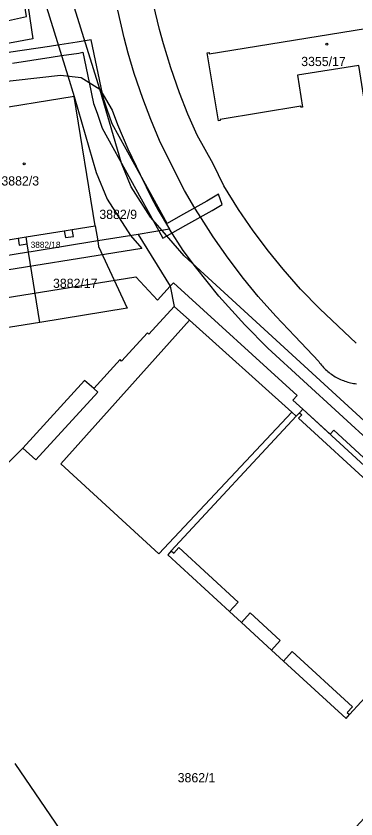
# Model space of a CAD drawing. Extents: x -756746 to -753363, y -1166406 to -1161727.
# Drawn here: x -756363.6 to -756300.9, y -1165331.8 to -1165183.7 of the extents above; entities that cross this region are included whole.
import ezdxf

# ---------------------------------------------------------------- set-up
doc = ezdxf.new("R2010")
doc.units = 0
for name, color, linetype in [('Hranice parcel', 7, 'Continuous'), ('Parcelní čísla', 7, 'Continuous'), ('Vnitřní kresba', 7, 'Continuous'), ('Věcná břemena k části', 7, 'Continuous'), ('Značky budov', 7, 'Continuous')]:
    doc.layers.add(name, color=color, linetype=linetype)

msp = doc.modelspace()

# ---------------------------------------------------------------- linework, layer by layer
at = {"layer": 'Hranice parcel'}
for p, q in [((-756349.05, -1165222.36), (-756348.58, -1165225.17)), ((-756341.1, -1165223.96), (-756348.58, -1165225.17)), ((-756361.35, -1165227.24), (-756361.6, -1165225.71)), ((-756359.23, -1165240.2), (-756361.35, -1165227.24)), ((-756363.88, -1165321.54), (-756352.71, -1165337.94))]:
    msp.add_line(p, q, dxfattribs=at)
for points in [[(-756365.11, -1165157), (-756360.54, -1165187.89), (-756377.86, -1165191.11)], [(-756300.87, -1165244.03), (-756307.63, -1165237.7), (-756311.14, -1165234.08), (-756314.38, -1165230.39), (-756317.06, -1165227.09), (-756319.89, -1165223.34), (-756322.63, -1165219.35), (-756325.34, -1165214.98), (-756327.31, -1165210.93), (-756330.21, -1165205.64), (-756331.97, -1165201.78), (-756333.48, -1165197.87), (-756335.1, -1165193.26), (-756336.47, -1165188.82), (-756337.16, -1165186.18), (-756338.26, -1165181.59), (-756339.28, -1165176.02), (-756339.39, -1165175.3)], [(-756326.02, -1165202.75), (-756325.99, -1165202.95), (-756326.32, -1165203.01), (-756328.36, -1165190.5), (-756328.03, -1165190.44), (-756328, -1165190.67), (-756287.8, -1165184.17), (-756287.83, -1165183.94), (-756287.52, -1165183.89), (-756285.44, -1165196.38), (-756285.76, -1165196.43), (-756285.79, -1165196.23), (-756299.19, -1165198.39), (-756299.16, -1165198.6), (-756299.48, -1165198.65), (-756300.41, -1165192.8), (-756311.72, -1165194.59), (-756310.8, -1165200.49), (-756311.08, -1165200.53), (-756311.12, -1165200.33), (-756326.02, -1165202.75)], [(-756391.72, -1165199.32), (-756388.74, -1165198.78), (-756375.7, -1165196.89), (-756355.47, -1165194.61), (-756351.61, -1165195.01), (-756348.17, -1165197.18), (-756345.91, -1165201.05), (-756344.91, -1165203.71), (-756343.01, -1165208.17), (-756340.77, -1165212.94), (-756338.6, -1165217.33), (-756337.43, -1165219.51), (-756335.36, -1165223.03), (-756341.1, -1165223.96)], [(-756349.05, -1165222.36), (-756352.94, -1165198.53), (-756369.67, -1165201.23), (-756369.72, -1165200.91), (-756371.24, -1165201.15), (-756371.18, -1165201.48), (-756376.59, -1165202.35)], [(-756361.6, -1165225.71), (-756361.8, -1165224.43), (-756354.75, -1165223.29), (-756354.54, -1165224.56), (-756353.07, -1165224.33), (-756353.28, -1165223.05), (-756349.05, -1165222.36)], [(-756341.1, -1165223.96), (-756335.2, -1165233.51), (-756334.5, -1165237.27)], [(-756372.82, -1165226.22), (-756371.57, -1165226.02), (-756371.37, -1165227.29), (-756370.14, -1165227.1), (-756370.35, -1165225.82), (-756363.27, -1165224.67), (-756363.07, -1165225.95), (-756361.6, -1165225.71)], [(-756348.58, -1165225.17), (-756360.83, -1165227.16), (-756361.35, -1165227.24)], [(-756348.58, -1165225.17), (-756348.41, -1165226.23), (-756343.13, -1165237.56), (-756359.23, -1165240.2)], [(-756361.35, -1165227.24), (-756372.35, -1165229.03), (-756377.58, -1165229.88)], [(-756359.23, -1165240.2), (-756367.81, -1165241.6), (-756369.41, -1165231.75), (-756377.08, -1165232.97), (-756377.58, -1165229.88)], [(-756334.5, -1165237.27), (-756339.14, -1165242.37), (-756339.41, -1165242.1), (-756344.17, -1165247.32), (-756344.43, -1165247.05), (-756349.31, -1165252.4), (-756351.02, -1165250.92), (-756362.39, -1165263.39), (-756367, -1165267.97), (-756367.29, -1165267.64), (-756370.38, -1165270.9), (-756370.67, -1165270.57), (-756374.53, -1165274.5), (-756374.82, -1165274.17), (-756378.71, -1165278.12), (-756379, -1165277.79), (-756382.85, -1165281.71), (-756383.14, -1165281.38), (-756386.96, -1165285.27), (-756387.25, -1165284.94), (-756390.8, -1165288.02), (-756388.95, -1165290.95)], [(-756334.5, -1165237.27), (-756331.67, -1165239.81), (-756312.77, -1165256.78), (-756311.96, -1165257.51)], [(-756278.64, -1165286.9), (-756278.06, -1165286.2), (-756310.75, -1165256.21), (-756311.35, -1165256.86), (-756311.96, -1165257.51)], [(-756311.96, -1165257.51), (-756335, -1165282.36), (-756335.64, -1165283.07), (-756324.27, -1165293.55), (-756322.07, -1165295.57), (-756316.53, -1165300.66), (-756314.32, -1165302.68), (-756302.77, -1165313.26), (-756302.13, -1165312.55), (-756295.69, -1165305.53), (-756284.7, -1165315.64), (-756314.17, -1165347.68), (-756314.5, -1165348.05), (-756300.74, -1165359.99), (-756286.97, -1165373.22), (-756290.61, -1165377.18), (-756290.71, -1165377.09), (-756291.75, -1165378.22), (-756291.65, -1165378.32), (-756292.36, -1165379.08)]]:
    msp.add_lwpolyline(points, dxfattribs=at)
at = {"layer": 'Vnitřní kresba'}
for p, q in [((-756343.72, -1165187.71), (-756344.9, -1165182.58)), ((-756342.98, -1165190.52), (-756343.72, -1165187.71)), ((-756341.85, -1165194.27), (-756342.98, -1165190.52)), ((-756340.27, -1165198.89), (-756341.85, -1165194.27)), ((-756338.78, -1165202.8), (-756340.27, -1165198.89)), ((-756337.17, -1165206.67), (-756338.78, -1165202.8)), ((-756334.54, -1165212.01), (-756337.17, -1165206.67)), ((-756332.56, -1165215.85), (-756334.54, -1165212.01)), ((-756330.64, -1165219.13), (-756332.56, -1165215.85)), ((-756329.46, -1165221.05), (-756330.64, -1165219.13)), ((-756327.28, -1165224.41), (-756329.46, -1165221.05)), ((-756354.75, -1165223.29), (-756353.28, -1165223.05)), ((-756332.79, -1165226.94), (-756335.36, -1165223.03)), ((-756363.27, -1165224.67), (-756361.8, -1165224.43)), ((-756324.51, -1165228.38), (-756327.28, -1165224.41)), ((-756330.55, -1165229.96), (-756332.79, -1165226.94)), ((-756321.67, -1165232.11), (-756324.51, -1165228.38)), ((-756326.22, -1165235.39), (-756330.55, -1165229.96)), ((-756318.97, -1165235.4), (-756321.67, -1165232.11)), ((-756321.45, -1165240.67), (-756326.22, -1165235.39)), ((-756315.69, -1165239.03), (-756318.97, -1165235.4)), ((-756315.69, -1165239.03), (-756312.22, -1165242.71)), ((-756355.38, -1165266.28), (-756331.67, -1165239.81)), ((-756317.17, -1165244.96), (-756321.45, -1165240.67)), ((-756312.22, -1165242.71), (-756307.81, -1165247.42)), ((-756282.8, -1165276.49), (-756317.17, -1165244.96)), ((-756348.55, -1165253.05), (-756349.31, -1165252.4)), ((-756360.02, -1165265.58), (-756348.55, -1165253.05)), ((-756312.77, -1165256.78), (-756337.32, -1165282.9)), ((-756311.35, -1165256.86), (-756310.93, -1165257.25)), ((-756310.93, -1165257.25), (-756311.52, -1165257.89)), ((-756311.52, -1165257.89), (-756279.71, -1165287.15)), ((-756362.39, -1165263.39), (-756360.02, -1165265.58)), ((-756337.32, -1165282.9), (-756355.38, -1165266.28)), ((-756335, -1165282.36), (-756334.55, -1165282.77)), ((-756334.55, -1165282.77), (-756333.6, -1165281.72)), ((-756333.6, -1165281.72), (-756322.65, -1165291.78)), ((-756322.65, -1165291.78), (-756324.27, -1165293.55)), ((-756322.07, -1165295.57), (-756320.45, -1165293.8)), ((-756320.45, -1165293.8), (-756314.91, -1165298.89)), ((-756314.91, -1165298.89), (-756316.53, -1165300.66)), ((-756314.32, -1165302.68), (-756312.7, -1165300.92)), ((-756312.7, -1165300.92), (-756301.59, -1165311.12)), ((-756301.59, -1165311.12), (-756302.54, -1165312.17)), ((-756302.54, -1165312.17), (-756302.13, -1165312.55))]:
    msp.add_line(p, q, dxfattribs=at)
msp.add_lwpolyline([(-756307.81, -1165247.42), (-756307.65, -1165247.64), (-756307.47, -1165247.86), (-756307.3, -1165248.08), (-756307.11, -1165248.29), (-756306.93, -1165248.49), (-756306.73, -1165248.69), (-756306.53, -1165248.88), (-756306.33, -1165249.07), (-756306.12, -1165249.25), (-756305.9, -1165249.43), (-756305.68, -1165249.6), (-756305.46, -1165249.76), (-756305.23, -1165249.92), (-756304.99, -1165250.07), (-756304.76, -1165250.22), (-756304.52, -1165250.35), (-756304.27, -1165250.48), (-756304.02, -1165250.61), (-756303.77, -1165250.72), (-756303.51, -1165250.83), (-756303.25, -1165250.93), (-756302.99, -1165251.03), (-756302.73, -1165251.12), (-756302.46, -1165251.2), (-756302.19, -1165251.27), (-756301.92, -1165251.33), (-756301.65, -1165251.39), (-756301.38, -1165251.44), (-756301.1, -1165251.48), (-756300.83, -1165251.52)], dxfattribs=at)
at = {"layer": 'Věcná břemena k části'}
for points in [[(-756253.59, -1165300.36), (-756332.64, -1165227.93), (-756336.7, -1165223.25), (-756338.82, -1165220.81), (-756342.38, -1165215.19), (-756344.17, -1165210.83), (-756348.17, -1165197.18), (-756357.52, -1165167.11), (-756348.81, -1165161.95), (-756349.5, -1165156.86), (-756342.47, -1165155.75), (-756323.69, -1165152.79), (-756314.5, -1165151.34), (-756294.13, -1165148.13)], [(-756363.4, -1165164.79), (-756354.11, -1165194.75), (-756352.94, -1165198.53), (-756348.86, -1165212.55), (-756346.84, -1165217.5), (-756342.56, -1165224.2), (-756340.43, -1165226.58), (-756371.94, -1165231.63), (-756372.35, -1165229.03), (-756372.82, -1165226.22), (-756378.18, -1165227.09), (-756377.71, -1165229.9), (-756376.44, -1165237.42), (-756341.55, -1165231.82), (-756337.57, -1165236.11), (-756335.2, -1165233.51), (-756334.63, -1165232.88), (-756311.8, -1165253.66), (-756312.59, -1165254.52), (-756310.75, -1165256.21), (-756305.71, -1165260.83), (-756305.02, -1165260.06), (-756191.74, -1165364.4)], [(-756327.44, -1165219.57), (-756325.65, -1165218.48), (-756326.3, -1165216.53), (-756328.44, -1165217.85), (-756333.31, -1165220.53), (-756335.79, -1165221.95), (-756340.77, -1165212.94), (-756345.92, -1165203.57), (-756346.81, -1165200.94), (-756347.42, -1165199.28), (-756347.69, -1165198.01), (-756349.79, -1165188.08), (-756352.38, -1165188.53), (-756355.55, -1165188.98), (-756357.49, -1165189.3), (-756364.63, -1165190.38), (-756366.93, -1165190.79), (-756367.22, -1165189.13), (-756367.71, -1165186.05), (-756367.88, -1165185.11), (-756361.73, -1165183.79), (-756363.17, -1165174.4)], [(-756364.31, -1165192.36), (-756357.17, -1165191.28), (-756355.25, -1165190.96), (-756352.06, -1165190.51), (-756351.35, -1165190.38), (-756350.17, -1165195.92), (-756349.34, -1165199.84), (-756348.69, -1165201.6), (-756347.76, -1165204.37), (-756337.3, -1165223.34), (-756336.55, -1165224.69), (-756332.33, -1165222.27), (-756327.44, -1165219.57)]]:
    msp.add_lwpolyline(points, dxfattribs=at)
at = {"layer": 'Značky budov'}
for centre in [(-756306.29, -1165188.88), (-756362.14, -1165210.94)]:
    msp.add_circle(centre, 0.175, dxfattribs=at)

# ---------------------------------------------------------------- texts
at = {"layer": 'Parcelní čísla'}
for s, height, p in [('3355/17', 1.7, (-756311.04, -1165192.92)), ('3882/3', 1.7, (-756366.35, -1165214.95)), ('3882/9', 1.7, (-756348.28, -1165221.12)), ('3882/18', 1.139, (-756360.95, -1165226.45)), ('3882/17', 1.7, (-756356.83, -1165233.84)), ('3862/1', 1.7, (-756333.83, -1165325.03))]:
    msp.add_text(s, height=height, dxfattribs=at).set_placement(p)

doc.saveas('drawing.dxf')
